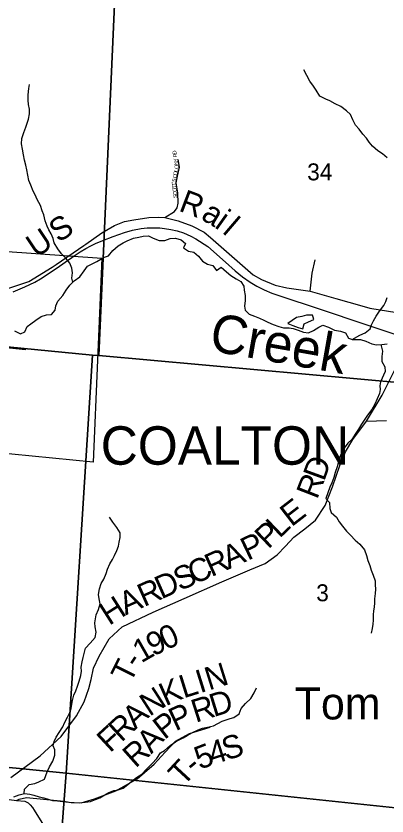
# Model space of a CAD drawing. Extents: x 1715311 to 2083412, y 146837 to 553079.
# Drawn here: x 1938656 to 1943485, y 399072 to 409488 of the extents above; entities that cross this region are included whole.
import ezdxf

# ---------------------------------------------------------------- set-up
doc = ezdxf.new("R2010")
doc.units = 0
for name, color, linetype in [('GM_X_City_Street', 7, 'Continuous'), ('GM_X_Corporation', 7, 'Continuous'), ('GM_X_Corporation_Text', 7, 'Continuous'), ('GM_X_Minor_Lake', 7, 'Continuous'), ('GM_X_Minor_River', 7, 'Continuous'), ('GM_X_Minor_River_Text', 7, 'Continuous'), ('GM_X_Rail_Line', 7, 'Continuous'), ('GM_X_Rail_Line_Text', 7, 'Continuous'), ('GM_X_Section', 7, 'Continuous'), ('GM_X_Section_Text', 7, 'Continuous'), ('GM_X_State_Route', 7, 'Continuous'), ('GM_X_Township_Road', 7, 'Continuous'), ('GM_X_Township_Road_Text', 7, 'Continuous'), ('GM_X_Township_Subdivision', 7, 'Continuous'), ('GM_X_Township_Subdivision_Text', 7, 'Continuous'), ('GM_X_Unincorporated_Text', 7, 'Continuous')]:
    doc.layers.add(name, color=color, linetype=linetype)

msp = doc.modelspace()

# ---------------------------------------------------------------- linework, layer by layer
at = {"layer": 'GM_X_City_Street'}
msp.add_lwpolyline([(1937308, 405310), (1937355, 405306), (1937868, 405238), (1937892, 405235), (1937901, 405234), (1937969, 405227), (1938287, 405195), (1938444, 405180), (1938735, 405150), (1938786, 405145)], dxfattribs=at)
at = {"layer": 'GM_X_Corporation'}
msp.add_lwpolyline([(1934053, 404217), (1934152, 405583), (1934810, 405512), (1934921, 406678), (1939775, 406334), (1939660, 403678), (1938333, 403810), (1938082, 402432), (1936711, 402568), (1936731, 403037), (1936772, 403542), (1936791, 403957)], close=True, dxfattribs=at)
at = {"layer": 'GM_X_Minor_Lake'}
for points in [[(1942523, 405567), (1942515, 405591), (1942439, 405591), (1942375, 405574), (1942307, 405562), (1942193, 405486)], [(1942193, 405486), (1942261, 405458), (1942327, 405432), (1942391, 405413), (1942409, 405479), (1942465, 405505), (1942533, 405537), (1942523, 405567)]]:
    msp.add_lwpolyline(points, dxfattribs=at)
at = {"layer": 'GM_X_Minor_River'}
for points in [[(1943487, 407642), (1943426, 407693), (1943364, 407733), (1943298, 407793), (1943252, 407845), (1943218, 407896), (1943169, 407950), (1943121, 408014), (1943077, 408068), (1943039, 408138), (1943012, 408205), (1942958, 408255), (1942886, 408311), (1942810, 408343), (1942741, 408384), (1942689, 408404), (1942609, 408446), (1942563, 408522), (1942527, 408575), (1942482, 408641), (1942442, 408715), (1942402, 408785)], [(1939397, 406022), (1939382, 406076), (1939390, 406144), (1939384, 406204), (1939358, 406269), (1939303, 406335), (1939247, 406391), (1939199, 406455), (1939153, 406536), (1939138, 406590), (1939112, 406650), (1939084, 406702), (1939062, 406752), (1939036, 406822), (1939017, 406899), (1938997, 406953), (1938975, 407021), (1938931, 407097), (1938904, 407159), (1938880, 407209), (1938848, 407284), (1938824, 407348), (1938811, 407416), (1938797, 407486), (1938783, 407544), (1938767, 407612), (1938754, 407680), (1938740, 407754), (1938726, 407823), (1938734, 407895), (1938757, 407969), (1938783, 408039), (1938801, 408091), (1938817, 408145), (1938831, 408213), (1938832, 408277), (1938820, 408337), (1938816, 408391), (1938816, 408463), (1938823, 408545), (1938831, 408597)], [(1938638, 405390), (1938714, 405352), (1938772, 405376), (1938800, 405444), (1938850, 405481), (1938916, 405527), (1938986, 405577), (1939052, 405599), (1939118, 405603), (1939168, 405659), (1939176, 405715), (1939201, 405773), (1939265, 405848), (1939309, 405918), (1939357, 405984), (1939415, 406040), (1939486, 406092), (1939542, 406170), (1939588, 406232), (1939658, 406266), (1939708, 406292), (1939760, 406323), (1939810, 406347), (1939860, 406367), (1939916, 406433), (1939986, 406495), (1940053, 406535), (1940105, 406560), (1940185, 406594), (1940255, 406610), (1940311, 406622), (1940381, 406624), (1940442, 406597), (1940520, 406567), (1940592, 406567), (1940664, 406589), (1940734, 406596), (1940806, 406574), (1940864, 406528), (1940838, 406468), (1940903, 406424), (1940971, 406411), (1941031, 406361), (1941085, 406295), (1941147, 406259), (1941217, 406238), (1941266, 406174), (1941328, 406216), (1941394, 406158), (1941452, 406109), (1941522, 406065), (1941581, 406031), (1941621, 405971), (1941625, 405919), (1941637, 405850), (1941639, 405782), (1941632, 405708), (1941638, 405658), (1941690, 405606), (1941762, 405578), (1941826, 405554), (1941881, 405529), (1941933, 405503), (1942005, 405471), (1942075, 405447), (1942139, 405430), (1942211, 405430), (1942265, 405418), (1942327, 405398), (1942396, 405371), (1942462, 405365), (1942528, 405393), (1942597, 405435), (1942649, 405461), (1942722, 405438), (1942802, 405398), (1942880, 405384), (1942944, 405364), (1942982, 405295), (1943036, 405277), (1943088, 405275), (1943142, 405275), (1943211, 405254), (1943287, 405220), (1943347, 405208), (1943419, 405210), (1943487, 405220)], [(1943033, 405278), (1943130, 405331), (1943200, 405361), (1943266, 405414), (1943284, 405468), (1943308, 405520), (1943342, 405580), (1943387, 405646), (1943445, 405718), (1943471, 405770), (1943485, 405824)], [(1943406, 405209), (1943427, 405126), (1943416, 405054), (1943416, 404989), (1943458, 404919), (1943460, 404859), (1943399, 404723), (1943393, 404673), (1943397, 404623), (1943389, 404571), (1943357, 404503), (1943328, 404435), (1943286, 404363), (1943230, 404293), (1943196, 404239), (1943152, 404175), (1943114, 404109), (1943071, 404044), (1943027, 403976), (1942975, 403926), (1942927, 403860), (1942895, 403806), (1942862, 403726), (1942850, 403676), (1942836, 403618), (1942812, 403544), (1942794, 403480), (1942767, 403410), (1942741, 403354), (1942713, 403280), (1942689, 403208), (1942737, 403152), (1942740, 403078), (1942758, 403025), (1942826, 402965), (1942862, 402901), (1942905, 402847), (1942959, 402780), (1943009, 402730), (1943071, 402662), (1943132, 402610), (1943192, 402539), (1943218, 402463), (1943236, 402399), (1943261, 402333), (1943281, 402275), (1943305, 402209), (1943329, 402132), (1943332, 402080), (1943334, 402026), (1943330, 401970), (1943324, 401900), (1943322, 401846), (1943317, 401792), (1943309, 401742), (1943307, 401692), (1943305, 401622), (1943299, 401568), (1943290, 401514), (1943280, 401452)], [(1938761, 399364), (1938767, 399421), (1938827, 399483), (1938901, 399496), (1938955, 399516), (1939029, 399554), (1939060, 399646), (1939092, 399712), (1939134, 399786), (1939162, 399864), (1939161, 399934), (1939141, 399984), (1939153, 400042), (1939179, 400098), (1939217, 400160), (1939264, 400232), (1939286, 400286), (1939328, 400360), (1939358, 400418), (1939374, 400474), (1939382, 400526), (1939393, 400578), (1939407, 400646), (1939433, 400704), (1939457, 400762), (1939479, 400826), (1939502, 400902), (1939510, 400956), (1939504, 401010), (1939516, 401080), (1939532, 401138), (1939563, 401258), (1939623, 401322), (1939685, 401396), (1939701, 401468), (1939688, 401536), (1939684, 401586), (1939690, 401638), (1939700, 401690), (1939730, 401760), (1939753, 401834), (1939739, 401898), (1939729, 401958), (1939745, 402032), (1939764, 402098), (1939798, 402158), (1939828, 402228), (1939846, 402286), (1939876, 402356), (1939913, 402414), (1939937, 402466), (1939967, 402528), (1939989, 402584), (1940001, 402636), (1940011, 402700), (1940012, 402758), (1939968, 402829), (1939918, 402897), (1939874, 402961)], [(1938629, 399321), (1938697, 399347), (1938765, 399365), (1938835, 399356), (1938889, 399344), (1938959, 399324), (1939017, 399308), (1939077, 399291), (1939130, 399275), (1939198, 399269), (1939264, 399261), (1939344, 399254), (1939484, 399242), (1939556, 399252), (1939624, 399260), (1939690, 399287), (1939746, 399309), (1939812, 399347), (1939864, 399377), (1939930, 399403), (1939986, 399413), (1940052, 399434), (1940112, 399482), (1940162, 399526), (1940226, 399572), (1940295, 399616), (1940355, 399684), (1940427, 399755), (1940489, 399823), (1940539, 399895), (1940591, 399927), (1940664, 399991), (1940732, 400039), (1940782, 400063), (1940832, 400092), (1940886, 400122), (1940954, 400158), (1941026, 400196), (1941082, 400216), (1941150, 400230), (1941228, 400247), (1941284, 400275), (1941338, 400305), (1941390, 400325), (1941442, 400341), (1941492, 400357), (1941560, 400404), (1941588, 400474), (1941643, 400536), (1941711, 400602), (1941757, 400674), (1941787, 400742)]]:
    msp.add_lwpolyline(points, dxfattribs=at)
at = {"layer": 'GM_X_Rail_Line'}
for points in [[(1938620, 405896), (1938771, 405962), (1938902, 406024), (1938975, 406064), (1939087, 406138), (1939224, 406232), (1939340, 406313), (1939428, 406374), (1939493, 406416), (1939566, 406461), (1939630, 406495), (1939693, 406525), (1939788, 406565), (1939923, 406617), (1940069, 406668), (1940174, 406699), (1940284, 406720), (1940363, 406728), (1940444, 406732), (1940528, 406730), (1940589, 406723), (1940670, 406709), (1940755, 406692), (1940837, 406664), (1940932, 406623), (1940997, 406587), (1941153, 406486), (1941384, 406285), (1941508, 406172), (1941603, 406094), (1941706, 406021), (1941789, 405971), (1941886, 405921), (1941985, 405879), (1942705, 405641)], [(1942705, 405641), (1943105, 405508), (1943756, 405289), (1943846, 405257), (1943940, 405220), (1944112, 405142), (1944800, 404819), (1945183, 404641), (1945463, 404511), (1945617, 404429), (1945752, 404346), (1945956, 404204), (1946074, 404109), (1946209, 403983), (1946381, 403803), (1947661, 402366), (1948561, 401354), (1948804, 401081), (1948879, 401009), (1948940, 400957), (1948988, 400915)]]:
    msp.add_lwpolyline(points, dxfattribs=at)
at = {"layer": 'GM_X_Section'}
for points in [[(1935235, 410505), (1939970, 410322), (1939733, 405067), (1939653, 405073), (1934851, 405540)], [(1945608, 410066), (1945173, 404578), (1945112, 404583), (1939733, 405067), (1939970, 410322)], [(1934537, 405574), (1934851, 405540), (1939653, 405073), (1939308, 399628), (1934039, 400156)], [(1939653, 405073), (1939733, 405067), (1945112, 404583), (1944666, 399067), (1939308, 399628)], [(1939308, 399628), (1938910, 394376), (1933576, 394928), (1934039, 400156)], [(1944666, 399067), (1944212, 393811), (1938910, 394376), (1939308, 399628)]]:
    msp.add_lwpolyline(points, close=True, dxfattribs=at)
at = {"layer": 'GM_X_State_Route'}
for points in [[(1939567, 406518), (1939774, 406665), (1939938, 406760), (1940068, 406814), (1940188, 406835), (1940385, 406864), (1940505, 406867), (1940595, 406863), (1940766, 406823), (1940946, 406755), (1941105, 406672), (1941189, 406606), (1941741, 406119), (1941850, 406057), (1942029, 405985), (1942181, 405950), (1942485, 405907), (1942818, 405812), (1943156, 405713)], [(1939177, 406252), (1939540, 406499), (1939567, 406518)], [(1937671, 405668), (1937932, 405752), (1938259, 405845), (1938823, 406031), (1939126, 406217), (1939177, 406252)], [(1943156, 405713), (1943261, 405683), (1943721, 405610), (1943825, 405585)]]:
    msp.add_lwpolyline(points, dxfattribs=at)
at = {"layer": 'GM_X_Township_Road'}
for points in [[(1942485, 405907), (1942513, 406141), (1942552, 406315)], [(1938588, 399573), (1938969, 399857), (1939244, 400108), (1939444, 400375), (1939543, 400561), (1939606, 400731), (1939634, 400849), (1939665, 400997), (1939740, 401152), (1939867, 401380), (1940038, 401537), (1940443, 401725), (1940847, 401903), (1941336, 402120), (1941698, 402278), (1941899, 402361), (1942055, 402471), (1942162, 402586), (1942272, 402704), (1942417, 402809), (1942553, 402926), (1942682, 403116), (1942776, 403358), (1942871, 403637), (1942946, 403815), (1943041, 403973), (1943218, 404215), (1943423, 404552), (1943649, 405002)], [(1943218, 404215), (1943479, 404220)], [(1938664, 399276), (1938698, 399293), (1938792, 399313), (1939281, 399265), (1939375, 399250), (1939503, 399243), (1939677, 399296), (1939955, 399399), (1940232, 399557), (1940455, 399746), (1940597, 399902), (1940734, 400047), (1940914, 400146), (1941185, 400230)], [(1938213, 399333), (1938664, 399276), (1938771, 399264), (1938813, 399244), (1938842, 399216), (1938870, 399184), (1938893, 399148), (1939035, 398920)]]:
    msp.add_lwpolyline(points, dxfattribs=at)
at = {"layer": 'GM_X_Township_Subdivision'}
msp.add_lwpolyline([(1940595, 406863), (1940720, 406941), (1940753, 406990), (1940765, 407053), (1940763, 407184), (1940740, 407315), (1940757, 407401), (1940783, 407521), (1940766, 407621)], dxfattribs=at)

# ---------------------------------------------------------------- texts
at = {"layer": 'GM_X_Corporation_Text'}
msp.add_text('COALTON', height=500, rotation=0, dxfattribs=at).set_placement((1939759, 403646))
at = {"layer": 'GM_X_Minor_River_Text'}
msp.add_text('Creek', height=500, rotation=349.9969, dxfattribs=at).set_placement((1941156, 405134))
at = {"layer": 'GM_X_Rail_Line_Text'}
for s, rotation, p in [('R', 339.407, (1940763, 406955)), ('a', 328.7578, (1941051, 406849)), ('i', 324.6123, (1941229, 406742)), ('S', 33.3126, (1939211, 406530)), ('l', 319.4966, (1941332, 406669)), ('U', 33.6552, (1938919, 406335))]:
    msp.add_text(s, height=299, rotation=rotation, dxfattribs=at).set_placement(p)
at = {"layer": 'GM_X_Section_Text'}
for s, p in [('34', (1942446, 407348)), ('3', (1942564, 401868))]:
    msp.add_text(s, height=221, rotation=0, dxfattribs=at).set_placement(p)
at = {"layer": 'GM_X_Township_Road_Text'}
for s, rotation, p in [('D', 69.9405, (1942666, 403420)), ('R', 68.8371, (1942575, 403185)), ('E', 37.6919, (1942242, 402829)), ('P', 43.8117, (1941940, 402539)), ('L', 43.7453, (1942086, 402679)), ('P', 25.6757, (1941673, 402393)), ('A', 24.0395, (1941423, 402281)), ('R', 23.9874, (1941198, 402181)), ('S', 23.9921, (1940788, 401998)), ('C', 23.9878, (1940973, 402081)), ('D', 23.9866, (1940547, 401891)), ('R', 23.9878, (1940322, 401791)), ('H', 32.5008, (1939869, 401546)), ('A', 24.3734, (1940082, 401682)), ('0', 24.9194, (1940606, 401226)), ('9', 25.264, (1940439, 401147)), ('1', 29.8017, (1940285, 401058)), ('T', 63.3679, (1940146, 400789)), ('-', 55.8726, (1940242, 400981)), ('N', 17.3384, (1941168, 400706)), ('L', 17.3371, (1940837, 400603)), ('I', 17.334, (1941051, 400670)), ('K', 23.9185, (1940604, 400499)), ('N', 32.7676, (1940393, 400362)), ('D', 17.1689, (1941229, 400359)), ('R', 17.6993, (1940995, 400285)), ('A', 42.7192, (1940210, 400191)), ('P', 24.816, (1940733, 400173)), ('R', 42.7142, (1940028, 400024)), ('P', 37.8858, (1940588, 400058)), ('F', 42.7215, (1939880, 399887)), ('A', 46.9992, (1940418, 399873)), ('4', 17.6956, (1941216, 399736)), ('S', 17.6956, (1941391, 399792)), ('R', 41.6118, (1940211, 399688)), ('5', 21.077, (1941049, 399672)), ('T', 47.2559, (1940833, 399449)), ('-', 39.9161, (1940978, 399607))]:
    msp.add_text(s, height=300, rotation=rotation, dxfattribs=at).set_placement(p)
at = {"layer": 'GM_X_Township_Subdivision_Text'}
for s, rotation, p in [('D', 99.1317, (1940748, 407691)), ('R', 99.136, (1940754, 407652)), ('Y', 99.1317, (1940763, 407595)), ('N', 99.8092, (1940770, 407552)), ('O', 77.9488, (1940751, 407410)), ('L', 77.9453, (1940760, 407453)), ('O', 86.9756, (1940769, 407496)), ('S', 80.3086, (1940734, 407324)), ('C', 77.9375, (1940743, 407371)), ("'", 87.3776, (1940734, 407313)), ('T', 96.3251, (1940738, 407280)), ('T', 99.1041, (1940743, 407246)), ('O', 99.0409, (1940750, 407202)), ('C', 93.4611, (1940753, 407157)), ('S', 90.2459, (1940753, 407119))]:
    msp.add_text(s, height=50, rotation=rotation, dxfattribs=at).set_placement(p)
at = {"layer": 'GM_X_Unincorporated_Text'}
msp.add_text('Tom Corwin', height=417, rotation=0, dxfattribs=at).set_placement((1942285, 400330))

doc.saveas('drawing.dxf')
